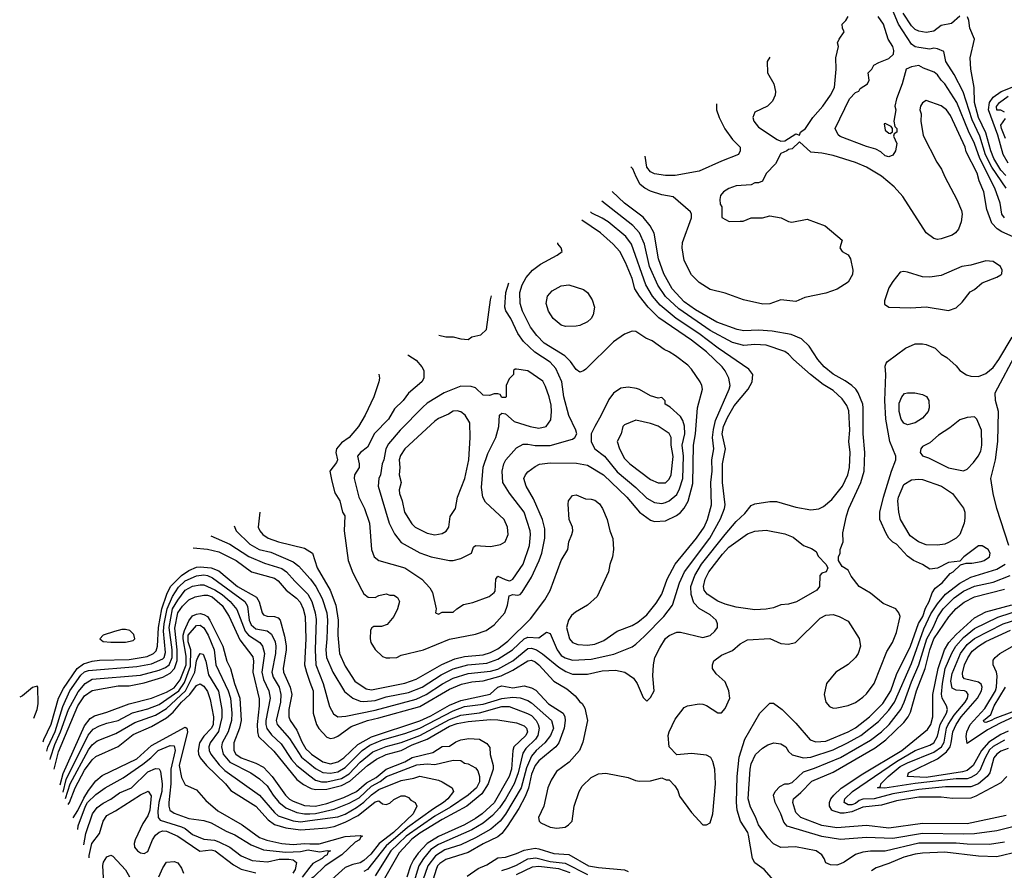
# Model space of a CAD drawing. Header units: inches. Extents: x 1793402 to 1900366, y 320852 to 470679.
# Tile 406 of 604: x 1828441 to 1833729, y 451306 to 455875. Entities that reach past the tile are written whole.
import ezdxf

# ---------------------------------------------------------------- set-up
doc = ezdxf.new("R2010")
doc.units = ezdxf.units.IN
doc.header["$MEASUREMENT"] = 0
doc.layers.add('B8425', color=7, linetype='Continuous')
doc.layers.add('B8435', color=7, linetype='Continuous')

msp = doc.modelspace()

# ---------------------------------------------------------------- linework, layer by layer
at = {"layer": 'B8425', "color": 4}
for points, elevation in [([(1829730.5, 453229.6), (1829722, 453150), (1829730.7, 453130), (1829746.8, 453110), (1829776, 453090), (1829831.3, 453070), (1829970, 453036.3), (1830000, 453017.9)], 456), ([(1829593.5, 453156.6), (1829604, 453130), (1829677.2, 453057.2), (1829726.8, 453030), (1829790, 453014.4), (1829910, 452962.4), (1829939.6, 452939.6), (1830000, 452872.7)], 452), ([(1829468.5, 453103), (1829570, 453058.4), (1829671.2, 452991.2), (1829755.4, 452955.4), (1829850, 452926.7), (1829874.9, 452910), (1829918.7, 452858.7), (1829989.1, 452789.1), (1830000, 452769)], 448), ([(1829373.6, 453038.6), (1829450, 453031.8), (1829510, 453016), (1829603, 452970), (1829686.8, 452910), (1829810, 452875.8), (1829830, 452860.5), (1829873, 452810), (1829927.9, 452767.9), (1829946.8, 452746.8), (1829964.2, 452710), (1829974.6, 452670), (1829977.4, 452550), (1829971.7, 452410), (1829981.1, 452370), (1830000, 452317.3)], 444), ([(1828567.2, 451996.2), (1828571.3, 452008.7), (1828610, 452090.6), (1828649.8, 452230), (1828677.3, 452282.7), (1828749.9, 452390.1), (1828784.5, 452415.5), (1828830, 452429.1), (1828870, 452434.4), (1829030, 452438.2), (1829125.9, 452454.1), (1829159.5, 452470), (1829174.6, 452485.4), (1829181.5, 452510), (1829186.6, 452610), (1829204.2, 452710), (1829230.8, 452790), (1829250.9, 452830), (1829310, 452889.1), (1829350, 452916.9), (1829390, 452933.8), (1829410, 452936.9), (1829470, 452930.2), (1829510, 452914), (1829610.2, 452830.2), (1829712.6, 452772.6), (1829727.7, 452747.7), (1829743, 452690), (1829750, 452678.8), (1829770, 452670.5), (1829810.3, 452670.3), (1829830, 452662), (1829840.5, 452650), (1829864.2, 452564.2), (1829872.6, 452512.6), (1829872.7, 452490), (1829856, 452390), (1829858, 452370), (1829894.6, 452290), (1829902.3, 452250), (1829886.3, 452170), (1829886.7, 452130), (1829894.4, 452110), (1829930, 452059.1), (1829956.4, 451996.4), (1829978.7, 451958.7), (1830000, 451938.3)], 436), ([(1828587.3, 451945.5), (1828592.9, 451967.1), (1828632.2, 452052.2), (1828673.2, 452186.8), (1828710.9, 452270), (1828770, 452354.9), (1828790, 452372.6), (1828810, 452380.2), (1829070, 452400.8), (1829150, 452414.9), (1829210, 452442.6), (1829216.9, 452450), (1829224.5, 452475.5), (1829214.1, 452590), (1829217.4, 452630), (1829233.3, 452710), (1829262.6, 452777.4), (1829293.9, 452826.1), (1829330, 452860.2), (1829390, 452887.9), (1829430, 452892.4), (1829450, 452888.9), (1829476.3, 452876.3), (1829650.4, 452750), (1829665.1, 452725.1), (1829672.9, 452650), (1829684.3, 452624.3), (1829710, 452603.7), (1829770, 452592.4), (1829793.8, 452573.8), (1829812.5, 452532.5), (1829817.4, 452510), (1829816, 452470), (1829794.9, 452370), (1829803.4, 452343.4), (1829834.9, 452290), (1829844.6, 452250), (1829841.7, 452210), (1829818.7, 452110), (1829824.9, 452090), (1829890, 452014.9), (1829954.4, 451914.4), (1830000, 451877.8)], 432), ([(1828605.1, 451900.7), (1828606.9, 451910), (1828630, 451981.6), (1828661.3, 452050), (1828702.5, 452170), (1828754.4, 452265.6), (1828793.6, 452310), (1828830, 452332.9), (1829090, 452354), (1829190, 452380.3), (1829224.7, 452395.3), (1829243.5, 452410), (1829259.8, 452450), (1829259.8, 452490), (1829243.7, 452610), (1829262.6, 452710), (1829290, 452758), (1829330, 452810.3), (1829370, 452831.6), (1829410, 452840.3), (1829430, 452839.5), (1829490, 452812.6), (1829527.9, 452787.9), (1829571.8, 452750), (1829606.9, 452706.9), (1829652.9, 452590), (1829670, 452568.7), (1829730.3, 452530.3), (1829746, 452510), (1829756, 452470), (1829742, 452370), (1829751.2, 452331.2), (1829778.7, 452270), (1829785.7, 452230), (1829764, 452110), (1829762.7, 452090), (1829768.2, 452068.2), (1829794.3, 452034.3), (1829844.7, 451984.7), (1829901.4, 451901.4), (1829930, 451868.7), (1830000, 451814)], 428), ([(1828625.5, 451849.2), (1828650, 451943), (1828753.3, 452190), (1828790, 452243.1), (1828830, 452271.7), (1828970, 452297.8), (1829030, 452296.5), (1829110, 452312.4), (1829210, 452342.8), (1829250, 452364.4), (1829272.2, 452390), (1829287.3, 452432.7), (1829287.3, 452490), (1829274.1, 452605.9), (1829290.6, 452689.4), (1829315, 452725), (1829350, 452758.7), (1829384.4, 452775.6), (1829430, 452784.2), (1829450, 452783.2), (1829475, 452775), (1829529.3, 452729.3), (1829566, 452670), (1829624.2, 452544.2), (1829692.9, 452452.9), (1829696.5, 452430), (1829694, 452370), (1829726.6, 452226.6), (1829727.6, 452190), (1829716.5, 452090), (1829717.7, 452050), (1829724.1, 452024.1), (1829806.8, 451946.8), (1829930, 451794.4), (1829966.3, 451766.3), (1830000, 451749.3)], 424), ([(1828658.8, 451765.1), (1828674.3, 451825.7), (1828790, 452081.6), (1828819.2, 452120.8), (1828843.3, 452136.7), (1828910, 452156), (1829030, 452200.3), (1829150, 452231.5), (1829230, 452263.2), (1829270, 452287.1), (1829302.9, 452330), (1829335.2, 452410), (1829336.1, 452456.1), (1829319.1, 452550), (1829318.8, 452570), (1829325.5, 452594.5), (1829350, 452646.7), (1829370, 452672.8), (1829390, 452682.3), (1829410, 452684.9), (1829430, 452680.3), (1829449.1, 452669.1), (1829462.6, 452650), (1829531.8, 452510), (1829553.7, 452430), (1829573.7, 452390), (1829594.6, 452310), (1829622.7, 452230), (1829630.2, 452110), (1829621.5, 452070), (1829592, 451990), (1829592.2, 451950), (1829602.4, 451930), (1829630, 451910.4), (1829710, 451882), (1829750, 451860.3), (1829798, 451810), (1829868.5, 451710), (1829890, 451688.8), (1829910, 451678.3), (1829970, 451654), (1830000, 451652.1)], 416), ([(1828674.5, 451725.5), (1828690, 451793.7), (1828808.5, 452031.5), (1828836.6, 452063.4), (1828870, 452082.6), (1828910, 452097), (1828970, 452110.3), (1829047.9, 452152.1), (1829130, 452174), (1829190, 452196.5), (1829295.5, 452270), (1829325.6, 452314.4), (1829357.8, 452402.2), (1829360.3, 452490), (1829345.9, 452534.1), (1829346.5, 452570), (1829390, 452621.3), (1829410, 452623.1), (1829430, 452608.4), (1829452.7, 452570), (1829485.2, 452490), (1829494.6, 452410), (1829561.5, 452270), (1829572.7, 452230), (1829580.2, 452150), (1829578.9, 452110), (1829561.1, 452050), (1829528.8, 451990), (1829524.2, 451970), (1829533.4, 451930), (1829570, 451887.2), (1829682, 451830), (1829730, 451797.1), (1829770, 451759.3), (1829802, 451710), (1829833, 451673), (1829870, 451641.1), (1829930, 451616.5), (1829970, 451609.2), (1830000, 451610.2)], 412), ([(1828687.7, 451692.3), (1828711.6, 451770), (1828810, 451952.4), (1828830, 451979.3), (1828857.5, 452002.5), (1828958.4, 452041.6), (1829060, 452100), (1829170, 452140.3), (1829230, 452174.9), (1829332.4, 452270), (1829382.7, 452370), (1829390, 452431), (1829398.4, 452450), (1829410, 452470.8), (1829426.8, 452466.8), (1829441.3, 452430), (1829455.6, 452355.6), (1829509.1, 452269.1), (1829527.7, 452170), (1829527.3, 452127.3), (1829508.5, 452051.5), (1829463.7, 451990), (1829457, 451970), (1829459.5, 451950), (1829468.5, 451930), (1829512.1, 451872.1), (1829542.7, 451842.7), (1829730, 451710.5), (1829810, 451616.4), (1829830, 451598.7), (1829910, 451571.5), (1829950, 451566.9), (1830000, 451573.4)], 408), ([(1828534.6, 452294.6), (1828510, 452288.7), (1828456.8, 452243.2), (1828441.2, 452236.1)], 444), ([(1828516.5, 452124.2), (1828535.1, 452170), (1828539.6, 452199.6), (1828538, 452290), (1828534.6, 452294.6)], 444), ([(1828700.9, 451658.8), (1828708.4, 451670), (1828738.8, 451750), (1828790, 451843.7), (1828830, 451899.5), (1828850, 451917), (1828970, 451970.4), (1829050, 452034.9), (1829150, 452078), (1829230, 452125.3), (1829264.9, 452155.1), (1829311, 452210), (1829354.8, 452250), (1829390, 452299.5), (1829410, 452308.4), (1829430, 452294.4), (1829450, 452266.8), (1829464.5, 452224.5), (1829482.2, 452130), (1829479.7, 452090), (1829471.3, 452070), (1829430, 452026.3), (1829407.1, 451990), (1829400.2, 451950), (1829401.7, 451930), (1829410.2, 451910.2), (1829443.7, 451870), (1829546, 451770), (1829575.4, 451735.4), (1829710, 451650.3), (1829776.5, 451576.5), (1829810, 451552.8), (1829870, 451533.8), (1829950, 451523.9), (1830000, 451527.7)], 404), ([(1828728.6, 451588.9), (1828753.1, 451626.9), (1828785.5, 451694.5), (1828810, 451734), (1828850, 451786.4), (1828884.7, 451815.3), (1829070, 451905.3), (1829150, 451976.5), (1829330, 452075.5), (1829338.8, 452070), (1829341.6, 452050), (1829297.3, 451870), (1829310, 451804.7), (1829330, 451764.7), (1829390, 451738.8), (1829441.2, 451681.2), (1829504.9, 451624.9), (1829636.3, 451550), (1829730, 451482), (1829768.1, 451468.1), (1829850, 451450.2), (1829910, 451444.9), (1829970, 451449.3), (1830000, 451448.9)], 396), ([(1828754.1, 451524.6), (1828755.2, 451544.8), (1828793.8, 451650), (1828805.3, 451670), (1828850, 451713.7), (1828900.9, 451750), (1828996.6, 451803.4), (1829103.3, 451876.7), (1829146, 451910), (1829185.6, 451950), (1829250, 451977.4), (1829270, 451974), (1829275.6, 451950), (1829252.3, 451850), (1829253.8, 451770), (1829241.7, 451670), (1829242, 451650), (1829248.4, 451630), (1829270, 451612.7), (1829350, 451584.9), (1829430, 451573), (1829470, 451560.3), (1829550, 451515.8), (1829596.3, 451496.3), (1829683.7, 451443.7), (1829750, 451416.5), (1829870, 451403.8), (1829950, 451408.1), (1829990, 451416), (1830000, 451414.5)], 392), ([(1828786.6, 451442.4), (1828796.3, 451503.7), (1828831.6, 451610), (1828857.3, 451642.8), (1828890, 451666.7), (1828930.9, 451689.1), (1828976.9, 451723.1), (1829040.9, 451750), (1829130, 451835.3), (1829170, 451852.4), (1829190, 451850.7), (1829196.7, 451836.7), (1829206.3, 451770), (1829204, 451730), (1829189.1, 451670), (1829183.8, 451623.8), (1829184.4, 451590), (1829195.3, 451575.3), (1829310, 451540.3), (1829330.6, 451530), (1829370, 451499.3), (1829430, 451472.7), (1829487.5, 451467.5), (1829510, 451458.7), (1829570, 451430.5), (1829630, 451384.4), (1829690, 451359.5), (1829771.8, 451351.8), (1829834.7, 451365.3), (1829886.5, 451366.5), (1829910, 451362.4), (1829928, 451348), (1829920.3, 451310), (1829908.5, 451290)], 388), ([(1828814.1, 451373), (1828814.1, 451385.9), (1828829, 451451), (1828870, 451504), (1828889.8, 451570.3), (1828910, 451600.7), (1828955.1, 451624.9), (1829090, 451712.2), (1829130.4, 451730.4), (1829146.6, 451706.6), (1829139.6, 451630), (1829130, 451599.5), (1829102.8, 451557.2), (1829060.9, 451470), (1829056, 451450), (1829057.6, 451430), (1829073.4, 451410), (1829090, 451400.3), (1829110, 451396.4), (1829130, 451407.7), (1829155.1, 451470), (1829170, 451494.4), (1829190, 451511.7), (1829210, 451517.8), (1829230, 451516.1), (1829290.2, 451490.2), (1829409.1, 451409.1), (1829470, 451416.5), (1829491.1, 451411.1), (1829590, 451335.3), (1829630, 451312), (1829710, 451293.1)], 384), ([(1828893.4, 451233.4), (1828888.6, 451331.4), (1828891.5, 451350), (1828910, 451379.3), (1828930, 451387.7), (1828941.6, 451381.6), (1829008.8, 451308.8), (1829031.7, 451271.7)], 376), ([(1829188.7, 451271.3), (1829210, 451318.8), (1829230, 451350.7), (1829270, 451353.4), (1829290, 451346), (1829310, 451318), (1829320.5, 451290)], 376), ([(1830000, 451323), (1829958, 451270)], 392)]:
    msp.add_lwpolyline(points, dxfattribs=dict(at, elevation=elevation))
at = {"layer": 'B8425', "color": 4, "elevation": 444}
msp.add_lwpolyline([(1829010, 452599), (1828990, 452599), (1828950, 452589), (1828890, 452568.7), (1828871.3, 452550), (1828890, 452536), (1828930, 452530.8), (1829010, 452530.8), (1829050, 452541), (1829059, 452550), (1829053.6, 452573.6), (1829033.6, 452593.6)], close=True, dxfattribs=at)
at = {"layer": 'B8435', "color": 4}
for points, elevation in [([(1833739.7, 454970), (1833662.7, 455082.7), (1833628.6, 455148.6), (1833597.8, 455250), (1833556.6, 455336.6), (1833507.5, 455487.5), (1833460.1, 455580.1), (1833416, 455650), (1833404, 455704), (1833370, 455719), (1833350, 455722), (1833330, 455717.2), (1833270, 455725.1), (1833249.7, 455729.7), (1833230, 455742.7), (1833160.5, 455850), (1833111.1, 455971.1)], 428), ([(1832470.1, 455674.3), (1832456, 455650), (1832458, 455590), (1832490.8, 455530), (1832501, 455490), (1832498.8, 455470), (1832483.5, 455436.5), (1832458, 455410), (1832390, 455378), (1832378, 455350), (1832384.7, 455330), (1832410, 455298), (1832510, 455231.3), (1832530, 455222), (1832550, 455224.7), (1832610, 455262), (1832630, 455254), (1832635.3, 455270), (1832661.2, 455290), (1832700.9, 455350), (1832755.1, 455410), (1832796, 455470), (1832817, 455510), (1832826.6, 455610), (1832823.7, 455670), (1832839, 455730), (1832834, 455750), (1832842, 455770), (1832869.2, 455810), (1832860.9, 455830), (1832859.3, 455850), (1832879, 455870), (1832890, 455892)], 436), ([(1833729.6, 454810), (1833716.9, 454830), (1833706.3, 454890), (1833678, 454970), (1833598.2, 455130), (1833569.8, 455210), (1833536.6, 455276.6), (1833474.3, 455430), (1833409.4, 455530), (1833389.7, 455549.7), (1833370, 455579.5), (1833353.3, 455593.3), (1833294.5, 455614.5), (1833270, 455629), (1833230, 455622), (1833202, 455610), (1833181, 455530), (1833150.4, 455449.6), (1833140.5, 455410), (1833147.3, 455390), (1833136, 455330), (1833142, 455302), (1833151.3, 455290), (1833152, 455270), (1833138, 455262), (1833134, 455250), (1833152, 455210), (1833144.7, 455170), (1833130, 455148), (1833110, 455138), (1833090, 455144), (1833065.6, 455165.6), (1833040.2, 455180.2), (1832990, 455193.2), (1832847.2, 455247.2), (1832836.5, 455256.5), (1832821.2, 455290), (1832897.2, 455450), (1832930, 455484.7), (1832948.4, 455491.6), (1832955.3, 455504.7), (1832995.3, 455530), (1833004, 455550), (1832998, 455590), (1833018, 455610), (1833028.7, 455630), (1833054.6, 455645.4), (1833110, 455667.3), (1833134.5, 455690), (1833136.3, 455710), (1833131.1, 455731.1), (1833105.2, 455770), (1833081.2, 455850), (1833052.3, 455892.3)], 432), ([(1833490, 455894.7), (1833445.5, 455854.5), (1833390, 455842.8), (1833350, 455812.6), (1833310, 455806.6), (1833270, 455813), (1833250, 455822.4), (1833230, 455842.4), (1833185.4, 455910)], 424), ([(1833737.9, 455037.9), (1833710, 455067.2), (1833672.2, 455130), (1833656.5, 455170), (1833630, 455267), (1833591.5, 455350), (1833568.7, 455430), (1833568, 455510), (1833549.4, 455610), (1833546, 455670), (1833569.5, 455770), (1833543.7, 455830), (1833539.6, 455870), (1833531.1, 455891.1)], 424), ([(1833750, 455103.5), (1833722.5, 455150), (1833694.4, 455254.4), (1833643.7, 455390), (1833650.6, 455429.4), (1833670, 455459.5), (1833711.6, 455488.4), (1833817, 455530)], 416), ([(1833730, 455378.5), (1833710, 455388.2), (1833690, 455389.6), (1833688.2, 455408.2), (1833703, 455430), (1833750, 455463.9)], 412), ([(1833890, 454658.4), (1833716.2, 454736.2), (1833691.1, 454751.1), (1833662.3, 454782.3), (1833635.3, 454855.3), (1833618.7, 454950), (1833593.6, 455010), (1833582.9, 455050), (1833524.6, 455164.6), (1833518.7, 455190), (1833439.5, 455359.5), (1833419.5, 455390), (1833390, 455412.3), (1833310, 455441.2), (1833290, 455428.7), (1833278.8, 455410), (1833274.8, 455390), (1833282.8, 455370), (1833280.7, 455330), (1833293.2, 455253.2), (1833366.8, 455110), (1833392.8, 455072.8), (1833410.7, 455030), (1833474.8, 454910), (1833498.8, 454850), (1833502.8, 454830), (1833497.3, 454790), (1833484, 454750), (1833467.3, 454730), (1833450, 454718.4), (1833390, 454698), (1833370, 454695.1), (1833350, 454699.5), (1833309.6, 454730), (1833184.6, 454924.6), (1833137.5, 454977.5), (1833070, 455034), (1832990, 455082), (1832930, 455107.3), (1832810, 455145.6), (1832750, 455158.4), (1832690, 455162.7), (1832630, 455218), (1832590, 455182), (1832570, 455178), (1832562, 455170), (1832530, 455155.3), (1832499.8, 455100.2), (1832450, 455048), (1832430, 455008), (1832410, 454998), (1832390, 454998), (1832370, 454988), (1832290, 454982), (1832250, 454968.7), (1832222, 454950), (1832204.7, 454930), (1832202, 454910), (1832203.6, 454883.6), (1832212, 454870), (1832212.7, 454812.7), (1832251.6, 454791.6), (1832310, 454792), (1832327.3, 454792.7), (1832368.9, 454811.1), (1832430, 454811.3), (1832470, 454821), (1832530.5, 454810.5), (1832570, 454790.8), (1832587.5, 454787.5), (1832670, 454802.8), (1832767.7, 454767.7), (1832858.8, 454690), (1832846.8, 454650), (1832858, 454630), (1832890, 454611.3), (1832904, 454590), (1832916.3, 454530), (1832914.2, 454505.8), (1832890, 454465.2), (1832832.1, 454427.9), (1832770, 454406), (1832658, 454382), (1832610, 454360.9), (1832530, 454369.4), (1832470, 454349.5), (1832432.8, 454347.2), (1832328, 454370), (1832230, 454406), (1832150, 454426), (1832090, 454462.7), (1832050, 454505.2), (1832010, 454582), (1831998.4, 454650), (1832001.7, 454678.3), (1832048.7, 454810), (1832048.7, 454830), (1832043.1, 454843.1), (1831950, 454922.7), (1831890, 454934), (1831830, 454953.6), (1831799.3, 454970), (1831774.5, 454990), (1831751.6, 455030), (1831733.7, 455073.7), (1831722.9, 455084.9)], 436), ([(1832184.4, 455423.4), (1832182.8, 455390), (1832197.3, 455350), (1832228.5, 455288.5), (1832270, 455231), (1832311.3, 455190), (1832311.3, 455170), (1832302, 455150), (1832210, 455115.1), (1832090, 455061.2), (1831961.4, 455038.6), (1831910, 455038), (1831850, 455046.6), (1831830, 455057.2), (1831810, 455082), (1831799.6, 455141.2)], 432), ([(1833736, 455236), (1833714.2, 455290), (1833711.2, 455308.8), (1833736.5, 455343.5)], 412), ([(1830000, 452317.3), (1830017, 452270), (1830017.6, 452150), (1830035.8, 452090), (1830047.9, 452067.9), (1830090, 452021.6), (1830110, 452014.4), (1830130, 452017.6), (1830150, 452026.7), (1830222.2, 452077.8), (1830308.9, 452111.1), (1830370, 452124.4), (1830590, 452186.7), (1830750, 452279.6), (1830813.9, 452306.1), (1830870, 452319.1), (1830930, 452324.7), (1831027.3, 452350), (1831090, 452380.8), (1831170, 452432), (1831190, 452434), (1831210, 452426.7), (1831230, 452410.4), (1831310, 452321.6), (1831380.2, 452280.3), (1831423.8, 452243.8), (1831450, 452210.7), (1831463, 452203), (1831476.3, 452176.3), (1831490.6, 452110), (1831465.3, 451994.7), (1831448.2, 451950), (1831393, 451887), (1831323.8, 451836.2), (1831294.9, 451790), (1831278.4, 451750), (1831256.4, 451650), (1831228.2, 451590), (1831230.8, 451570), (1831240.4, 451560.4), (1831290, 451538), (1831326.8, 451533.2), (1831370, 451538.8), (1831389.5, 451550.5), (1831409.3, 451570.7), (1831419.5, 451650), (1831446.6, 451730), (1831462.7, 451757.3), (1831510, 451804), (1831550, 451824), (1831590, 451828), (1831710, 451804), (1831748.4, 451788.4), (1831770, 451784.9), (1831830, 451786.8), (1831890, 451802), (1831912.7, 451792.7), (1831930, 451792), (1831959.8, 451759.8), (1831975.5, 451735.5), (1831985.2, 451705.2), (1832050, 451616), (1832110, 451551.3), (1832130, 451551.3), (1832150, 451562), (1832163.7, 451610), (1832178, 451770), (1832175.1, 451850), (1832164, 451890), (1832152.3, 451912.3), (1832130, 451924), (1832050, 451933.2), (1831970, 451926), (1831929.3, 451969.3), (1831924.5, 452030), (1831929.6, 452050.4), (1831961.2, 452118.8), (1832010, 452181), (1832028, 452190), (1832090, 452201), (1832110, 452198), (1832130, 452191.3), (1832190, 452151.3), (1832210, 452151.3), (1832230, 452176), (1832254.5, 452230), (1832249.3, 452269.3), (1832230, 452318), (1832182, 452362), (1832162, 452390), (1832162, 452410), (1832169.4, 452430.6), (1832210, 452461), (1832270, 452487.3), (1832310, 452523), (1832350, 452544.9), (1832470, 452550.7), (1832530, 452524.9), (1832570, 452520.7), (1832608, 452530), (1832740.2, 452659.8), (1832770, 452676), (1832810, 452681), (1832842, 452670), (1832890, 452644.7), (1832950.4, 452550.4), (1832956.3, 452510), (1832944.9, 452470), (1832930.3, 452449.7), (1832890, 452412.3), (1832824, 452370), (1832774, 452310), (1832762, 452250), (1832770.7, 452210), (1832790, 452186.8), (1832810, 452177.3), (1832830, 452178), (1832890, 452190.5), (1832930, 452208.4), (1832970, 452235.8), (1832990, 452254.9), (1833031.2, 452310), (1833098.9, 452481.1), (1833128, 452530), (1833150, 452582.8), (1833169.6, 452670), (1833162, 452690), (1833146, 452710), (1833078.6, 452738.6), (1833010, 452795.1), (1832949, 452830), (1832906, 452886), (1832890, 452918), (1832858, 452938), (1832838, 452970), (1832838, 452990), (1832848, 453010), (1832848, 453030), (1832864, 453070), (1832862, 453118), (1832880.9, 453210), (1832894, 453250), (1832959.6, 453390), (1832976.3, 453450), (1832980.5, 453550), (1832971.3, 453650), (1832971.3, 453790), (1832969.5, 453810.5), (1832945.1, 453870), (1832931.1, 453891.1), (1832910, 453909.5), (1832874.9, 453934.9), (1832810, 453971.8), (1832762, 454010), (1832727, 454050), (1832681.2, 454121.2), (1832640.9, 454160.9), (1832583.9, 454183.9), (1832482, 454202), (1832410, 454207.6), (1832330, 454204.2), (1832295.3, 454210), (1832186, 454250), (1832070, 454316.9), (1832010, 454358.9), (1831944.7, 454430), (1831901.1, 454510), (1831871.3, 454590), (1831848.3, 454728.3), (1831827.3, 454767.3), (1831790, 454814.5), (1831688.6, 454888.6), (1831622.7, 454951.7)], 444), ([(1830000, 452769), (1830010.3, 452750), (1830028.9, 452690), (1830034.1, 452654.1), (1830027.7, 452490), (1830032.2, 452410), (1830070.4, 452310), (1830105.2, 452185.2), (1830127.5, 452147.5), (1830150, 452131), (1830193.4, 452133.4), (1830350, 452166.5), (1830570, 452225.8), (1830623.6, 452250), (1830712.3, 452307.7), (1830770, 452337.8), (1830850, 452362.8), (1830970, 452375.3), (1831010, 452386.5), (1831090, 452431.7), (1831170, 452497), (1831190, 452499.5), (1831216.3, 452490), (1831249.2, 452469.2), (1831336.9, 452396.9), (1831374.1, 452374.1), (1831410, 452360.4), (1831490, 452360.4), (1831570, 452377.1), (1831642, 452382), (1831690.5, 452370.5), (1831737.5, 452337.5), (1831758, 452310), (1831790, 452234), (1831810, 452214), (1831830, 452234), (1831848, 452270), (1831842, 452350), (1831845.2, 452410), (1831853.2, 452450), (1831878.6, 452501.4), (1831910, 452551), (1831930, 452566.8), (1831970, 452586), (1831990, 452586), (1832110, 452556), (1832150, 452566.8), (1832175.3, 452590), (1832188.7, 452610), (1832188.7, 452630), (1832182, 452650), (1832150, 452679), (1832090, 452712.7), (1832062.7, 452742.7), (1832046.7, 452786.7), (1832045.1, 452830), (1832066.6, 452890), (1832103.5, 452950), (1832229.8, 453110.2), (1832290, 453179.1), (1832336.6, 453223.4), (1832370, 453264.7), (1832390, 453274.8), (1832470, 453286.8), (1832506.4, 453286.4), (1832610, 453256), (1832690, 453242.8), (1832732.5, 453247.5), (1832758.9, 453261.1), (1832802.5, 453297.5), (1832860.9, 453370), (1832889.5, 453430), (1832898.4, 453470), (1832900.7, 453550), (1832894, 453610), (1832899.5, 453670), (1832893.8, 453773.8), (1832883.3, 453803.3), (1832858.3, 453838.3), (1832810, 453882.7), (1832756.1, 453916.1), (1832689.3, 453970), (1832597.2, 454050), (1832570, 454079.3), (1832550, 454092.7), (1832450, 454127), (1832390, 454129.5), (1832330, 454125.1), (1832270, 454141.6), (1832150, 454205.1), (1831981.3, 454321.3), (1831908.9, 454388.9), (1831868.8, 454448.8), (1831824.4, 454550), (1831797.4, 454670), (1831769.7, 454729.7), (1831735.1, 454770), (1831567.2, 454899.4)], 448), ([(1830000, 452872.7), (1830002.4, 452870), (1830032, 452830), (1830065.7, 452765.7), (1830090.3, 452690), (1830094.6, 452650), (1830091.7, 452550), (1830084.6, 452490), (1830088.8, 452450), (1830122.4, 452370), (1830186, 452266), (1830230.3, 452230.3), (1830270, 452214.4), (1830290, 452212), (1830350, 452218.9), (1830410, 452237.4), (1830530, 452261.5), (1830603.7, 452290), (1830704.7, 452355.3), (1830770, 452388.9), (1830848.7, 452410), (1830950, 452419.6), (1831010, 452439.6), (1831087.6, 452490), (1831150, 452550.3), (1831170, 452558), (1831230, 452554.8), (1831270, 452584.7), (1831290, 452578), (1831328.5, 452490), (1831350, 452460.4), (1831370, 452446.7), (1831410, 452434.4), (1831510, 452439.5), (1831632.9, 452467.1), (1831730, 452507.3), (1831750, 452520.7), (1831797.1, 452562.9), (1831900.9, 452670), (1831946.6, 452730), (1831984.2, 452850), (1832010.9, 452909.1), (1832148, 453090), (1832205.6, 453194.4), (1832227.3, 453250), (1832229.6, 453270), (1832215.6, 453390), (1832215.6, 453490), (1832231.8, 453570), (1832214.3, 453650), (1832222, 453690), (1832242.6, 453737.4), (1832278.8, 453801.2), (1832353.2, 453890), (1832365.2, 453910), (1832375.3, 453930), (1832379, 453970), (1832357, 453997), (1832192, 454110), (1832089.6, 454190), (1831967.6, 454270), (1831881.4, 454341.4), (1831839.7, 454390), (1831803.5, 454450), (1831727.3, 454670), (1831697, 454710), (1831600.9, 454790), (1831569.7, 454809.7), (1831514.9, 454834.9), (1831506.8, 454842.4)], 452), ([(1830000, 453017.9), (1830013, 453010), (1830039.3, 452930), (1830108.7, 452810), (1830139.5, 452730), (1830151.8, 452650), (1830150.3, 452570), (1830158.4, 452470), (1830190, 452402.8), (1830242, 452322), (1830301.4, 452281.4), (1830330, 452275.3), (1830510, 452311.8), (1830570, 452333.7), (1830708, 452412), (1830777.6, 452442.4), (1830830, 452454.3), (1830930, 452464), (1830970, 452475.6), (1831010, 452496.5), (1831063, 452537), (1831183.8, 452656.2), (1831261.7, 452758.3), (1831291, 452809), (1831349.8, 452970.2), (1831386, 453030), (1831389.7, 453070.3), (1831407.3, 453110), (1831411.8, 453130), (1831409.6, 453149.6), (1831392, 453190), (1831387, 453273), (1831389.5, 453290.5), (1831410, 453318.8), (1831430, 453322.8), (1831480.7, 453300.7), (1831510, 453300.5), (1831530, 453294.4), (1831554.6, 453274.6), (1831571.7, 453250), (1831596.3, 453190), (1831610.7, 453130), (1831627.5, 453087.5), (1831630.5, 453030), (1831624.9, 452990), (1831610, 452948), (1831603, 452910), (1831543.4, 452776.6), (1831491, 452730), (1831426.7, 452693.3), (1831405.5, 452674.5), (1831388, 452650), (1831378, 452610), (1831394, 452550), (1831410.5, 452530.5), (1831439.3, 452519.3), (1831490, 452514.9), (1831530, 452521.6), (1831578.6, 452541.4), (1831650, 452590.7), (1831730, 452620.5), (1831761.7, 452638.3), (1831810, 452679.1), (1831859.4, 452740.6), (1831889.6, 452790), (1831918.7, 452870), (1831961.6, 452950), (1832075.6, 453090), (1832116.9, 453150), (1832135.8, 453190), (1832156.3, 453270), (1832153.7, 453390), (1832159.8, 453450), (1832157.7, 453510), (1832169.7, 453570), (1832162.7, 453630), (1832167, 453673), (1832178, 453722), (1832251.8, 453890), (1832256.2, 453910), (1832249.6, 453950), (1832229.7, 453989.7), (1832214, 454010), (1832130, 454091.5), (1832050, 454154.3), (1831873.9, 454273.9), (1831816.9, 454330), (1831769.6, 454390), (1831745.6, 454430), (1831730, 454484), (1831695.6, 454570), (1831664.5, 454630), (1831629.4, 454670), (1831560.9, 454730), (1831459.5, 454797.8)], 456), ([(1830370.6, 453970.2), (1830374, 453950), (1830370.7, 453930), (1830344, 453850), (1830296.3, 453750), (1830260.5, 453690), (1830210.7, 453630), (1830170, 453602.7), (1830142, 453570), (1830139.1, 453550), (1830148, 453510), (1830143.4, 453496.6), (1830107.7, 453450), (1830116.8, 453396.8), (1830134.4, 453334.4), (1830161, 453290), (1830174.8, 453230), (1830186.8, 453210), (1830184, 453130), (1830205.5, 452970), (1830230, 452904.7), (1830278, 452810), (1830290, 452792), (1830312.7, 452772.7), (1830350, 452772), (1830370, 452782), (1830410, 452791.3), (1830430, 452784.7), (1830450, 452784.7), (1830470.7, 452770.7), (1830481, 452750), (1830470.8, 452710), (1830451, 452670), (1830414.4, 452625.6), (1830383.6, 452616.4), (1830343.6, 452616.4), (1830331.6, 452608.4), (1830324.7, 452595.3), (1830322.8, 452550), (1830326.8, 452530), (1830350, 452491.3), (1830390, 452454.8), (1830410, 452447.3), (1830430, 452446.8), (1830466, 452450), (1830490, 452461), (1830610, 452490.4), (1830750, 452547.2), (1830890, 452574), (1830946.5, 452593.5), (1830990, 452624.9), (1831047.3, 452690), (1831060.5, 452730), (1831070, 452781), (1831090, 452788.4), (1831115.6, 452784.4), (1831130, 452788.2), (1831140.4, 452799.6), (1831190, 452880.7), (1831231.3, 452970), (1831246.3, 453010), (1831262, 453090), (1831260.8, 453140.8), (1831249.7, 453189.7), (1831201.3, 453301.3), (1831160.9, 453370), (1831149.4, 453410), (1831157.2, 453430), (1831170, 453446), (1831210, 453474.8), (1831232.7, 453487.3), (1831290, 453495.5), (1831432.3, 453492.3), (1831490, 453483), (1831576.3, 453430), (1831701.6, 453310), (1831770.4, 453230.4), (1831830, 453187.7), (1831850, 453179.1), (1831910, 453182.8), (1831968.1, 453211.9), (1831990, 453227.7), (1832010, 453250.7), (1832031, 453289), (1832055.7, 453384.3), (1832059.7, 453590), (1832071, 453650), (1832081.3, 453790), (1832107.8, 453890), (1832105.6, 453910), (1832096.2, 453930), (1832050, 453998), (1832030, 454019.5), (1831962.7, 454070), (1831930, 454091.6), (1831903, 454103), (1831837.2, 454150), (1831804.7, 454164.7), (1831750, 454199.3), (1831730, 454201.2), (1831690, 454185.2), (1831630, 454145.2), (1831482, 453998), (1831470, 453988), (1831450, 453982), (1831430, 453995.3), (1831399.3, 454039.3), (1831369.7, 454069.7), (1831258.3, 454138.3), (1831217.8, 454177.8), (1831184.1, 454224.1), (1831142.4, 454310), (1831129.6, 454350), (1831128, 454410), (1831139.6, 454450), (1831160.7, 454490), (1831195.1, 454530), (1831238.6, 454561.4), (1831328.7, 454610), (1831355.3, 454630), (1831349, 454650), (1831331.8, 454671.8), (1831330.9, 454676.5)], 464), ([(1830526.3, 454074.7), (1830530.5, 454070.5), (1830570, 454046), (1830601, 454010), (1830611.3, 453990), (1830611.3, 453950), (1830601, 453930), (1830530, 453869), (1830500.7, 453830), (1830454.6, 453785.4), (1830422.8, 453730), (1830347.3, 453652.7), (1830310, 453579), (1830271, 453550), (1830254.8, 453530), (1830264, 453490), (1830264, 453470), (1830239.1, 453430), (1830238, 453410), (1830263, 453310), (1830293.4, 453250), (1830320.5, 453170), (1830331, 453030), (1830344.7, 452990), (1830370.9, 452970.9), (1830510, 452930.5), (1830601, 452870), (1830644, 452824), (1830658, 452798), (1830678, 452710), (1830674, 452690), (1830690, 452682), (1830710, 452692), (1830770, 452692), (1830789.1, 452710.9), (1830825.6, 452734.4), (1830874.6, 452745.4), (1830963.1, 452776.9), (1830990, 452798), (1830994, 452806), (1830998, 452870), (1831010, 452886.8), (1831048.9, 452868.9), (1831070, 452861.6), (1831076.6, 452863.4), (1831090, 452870.8), (1831144.5, 452950), (1831178.4, 453050), (1831185.1, 453110), (1831182.9, 453130), (1831150, 453229), (1831071.5, 453331.5), (1831036, 453390), (1831032.3, 453450), (1831040.9, 453490), (1831052.7, 453510), (1831110, 453574.8), (1831145.4, 453594.6), (1831170, 453595.5), (1831210, 453588), (1831290, 453588.2), (1831410, 453621), (1831422, 453630), (1831434, 453650), (1831429, 453670), (1831389.7, 453749.7), (1831362.9, 453850), (1831353.6, 453930), (1831321, 454001), (1831290, 454035.1), (1831208.5, 454088.5), (1831146.9, 454146.9), (1831117, 454190), (1831079.5, 454270), (1831051.7, 454311.7), (1831047.6, 454330), (1831051.8, 454410), (1831068.3, 454461.1)], 468), ([(1830692.3, 454180.4), (1830730, 454171.3), (1830768.9, 454171.1), (1830810, 454161), (1830850, 454158), (1830870, 454171.3), (1830918, 454182), (1830949.1, 454210.9), (1830969.6, 454370), (1830974.4, 454391)], 472), ([(1832491.7, 451251.7), (1832439, 451310), (1832390, 451346), (1832377.6, 451370), (1832355.8, 451495.8), (1832351.3, 451510), (1832312.8, 451570), (1832295.4, 451630), (1832291.2, 451670), (1832294, 451810), (1832306.1, 451913.9), (1832335.6, 452010), (1832416, 452150), (1832470, 452204.7), (1832490, 452204.7), (1832536, 452170), (1832610, 452097.3), (1832687, 452007), (1832716.7, 451996.7), (1832770, 452000.3), (1832890, 452050.3), (1832930, 452071.8), (1833005.6, 452130), (1833077, 452203), (1833119.8, 452270), (1833150, 452357.3), (1833226, 452510), (1833267.6, 452632.4), (1833291.9, 452670), (1833305.9, 452714.1), (1833325.1, 452750), (1833342.7, 452797.3), (1833358.4, 452821.6), (1833396, 452850), (1833439.3, 452900.7), (1833455.3, 452910), (1833493.2, 452946.8), (1833524, 452956), (1833555.3, 452955.3), (1833604.5, 452964.5), (1833622, 452970), (1833649, 452990), (1833654, 453010), (1833642, 453030), (1833610, 453049), (1833590, 453049), (1833511.3, 452990), (1833490, 452966), (1833430, 452959), (1833370.7, 452929.3), (1833330, 452924), (1833290, 452949), (1833242, 452970), (1833210, 452993.2), (1833150, 453057.2), (1833130, 453069.3), (1833110, 453089.3), (1833094.5, 453114.5), (1833061.6, 453190), (1833061.6, 453230), (1833080.5, 453310), (1833122.9, 453450), (1833146, 453510), (1833146, 453530), (1833114.5, 453610), (1833093, 453730), (1833088.2, 453830), (1833093.2, 453970), (1833090, 454014), (1833094, 454030), (1833101.5, 454038.5), (1833198, 454110), (1833250, 454134), (1833290, 454134), (1833310, 454130.8), (1833358, 454110), (1833390, 454078), (1833419.8, 454059.8), (1833470, 454016), (1833490, 453991), (1833527.1, 453967.1), (1833550, 453961), (1833590, 453958.8), (1833630, 453974), (1833670, 454007.3), (1833700.7, 454050), (1833771.8, 454170)], 436), ([(1833753, 453050), (1833689.2, 453250), (1833669.2, 453330), (1833657, 453410), (1833682.9, 453510), (1833694.7, 453610), (1833698.9, 453770), (1833682, 453830), (1833680.9, 453870), (1833795.8, 454090)], 432), ([(1833730, 451456.9), (1833650, 451444.7), (1833530, 451446), (1833470, 451452.2), (1833270, 451451.1), (1833090, 451409.6), (1833010, 451409.6), (1832970, 451404.5), (1832930, 451392), (1832870, 451349.3), (1832850, 451341.2), (1832830, 451334), (1832796.4, 451336.4), (1832770, 451346), (1832762, 451370), (1832748.7, 451390), (1832718, 451410), (1832607.7, 451432.3), (1832529.4, 451429.4), (1832490, 451449), (1832460.1, 451480.1), (1832409.4, 451550), (1832393.8, 451593.8), (1832365.8, 451645.8), (1832354, 451690), (1832363.6, 451850), (1832370, 451878), (1832392.5, 451927.5), (1832430, 451962), (1832459, 451981), (1832491.1, 451991.1), (1832530, 451986), (1832556, 451970), (1832570, 451944.7), (1832590, 451926.8), (1832650, 451910.5), (1832690, 451914), (1832810, 451953.4), (1832886.6, 451990), (1832958.4, 452030), (1833054.3, 452105.7), (1833110, 452166.4), (1833139.1, 452210), (1833230, 452416.3), (1833297, 452603), (1833335.6, 452684.4), (1833370, 452737), (1833413, 452790), (1833490, 452848.9), (1833550, 452880.3), (1833690, 452923.1), (1833734.5, 452950)], 432), ([(1833870, 451562.6), (1833690, 451518), (1833570, 451502.6), (1833510, 451499.7), (1833290, 451504.7), (1833130, 451476.9), (1832990, 451483), (1832850, 451471.8), (1832750, 451487.6), (1832563, 451543), (1832544.4, 451564.4), (1832529.4, 451610), (1832498, 451670), (1832489.2, 451710), (1832499, 451730), (1832523.9, 451756.1), (1832550, 451770.6), (1832570, 451770.7), (1832590, 451777.3), (1832650, 451835.8), (1832710, 451854.9), (1832850, 451911.7), (1833010, 452004.6), (1833070, 452050.4), (1833111.3, 452090), (1833174, 452170), (1833192.3, 452210), (1833230, 452319.1), (1833269.8, 452410), (1833312.7, 452550), (1833347.3, 452610), (1833372.7, 452667.3), (1833401.1, 452710), (1833460.5, 452770), (1833510, 452804.6), (1833570, 452831.6), (1833670, 452854.3), (1833760.9, 452890)], 428), ([(1833739.3, 451600.7), (1833530, 451555.8), (1833290, 451557.4), (1833110, 451532.8), (1832990, 451546.9), (1832830, 451534.2), (1832750, 451547.2), (1832636, 451590), (1832610, 451617.2), (1832594, 451670), (1832598, 451690), (1832636.6, 451723.4), (1832695.2, 451784.8), (1832810, 451833.4), (1833035.6, 451964.4), (1833093, 452007), (1833190, 452100.4), (1833213, 452130), (1833224.8, 452155.2), (1833258, 452270), (1833304.1, 452390), (1833328.9, 452490), (1833351.3, 452548.7), (1833431.6, 452668.4), (1833470, 452712), (1833513.5, 452746.5), (1833570, 452774.9), (1833730, 452816.5)], 424), ([(1833742.8, 451810), (1833710, 451776), (1833575.9, 451704.1), (1833550, 451694.3), (1833451.5, 451691.5), (1833390, 451698.9), (1833270, 451699.7), (1833150, 451679.2), (1833070, 451656.4), (1832970, 451645.7), (1832910, 451620.2), (1832870, 451612.7), (1832850, 451613.1), (1832810, 451625.4), (1832802.9, 451630), (1832791.3, 451651.3), (1832789.7, 451670), (1832798, 451690), (1832813, 451710), (1832853.5, 451746.5), (1832970, 451823.6), (1833178.7, 451950), (1833317.2, 452062.8), (1833334, 452090), (1833346, 452130), (1833345.1, 452250), (1833373.5, 452390), (1833408.8, 452490), (1833430.6, 452529.4), (1833470, 452573.4), (1833570, 452663.1), (1833630, 452694), (1833770, 452731.3)], 416), ([(1833750, 451960.5), (1833710, 451946), (1833688.7, 451930), (1833673.7, 451910), (1833652, 451830), (1833637.6, 451810), (1833590, 451771.1), (1833550, 451753.7), (1833414, 451754), (1833270, 451740.7), (1833130, 451716.2), (1833030, 451689.8), (1832970, 451688.6), (1832950, 451681.7), (1832930, 451664.8), (1832910, 451657.7), (1832890, 451658.7), (1832869.5, 451670), (1832872, 451690), (1832914, 451730), (1833149.9, 451890.1), (1833250, 451950.3), (1833330, 451978), (1833350, 451990.4), (1833370, 452026.8), (1833384.2, 452090), (1833418.3, 452150), (1833424.2, 452170), (1833418, 452190), (1833395.1, 452230), (1833392.6, 452252.6), (1833396.8, 452310), (1833412.1, 452390), (1833447.4, 452472.6), (1833469.7, 452510), (1833510, 452556), (1833570, 452604.9), (1833694.1, 452665.9), (1833910, 452735.6)], 412), ([(1833730, 452005.3), (1833670, 451972), (1833650, 451953.7), (1833626, 451910), (1833597.8, 451842.2), (1833579, 451821), (1833550, 451803.9), (1833530, 451798), (1833470, 451797.3), (1833250, 451772.2), (1833088.2, 451748.2), (1833049, 451750), (1833064, 451756), (1833066.6, 451770), (1833105.4, 451810), (1833170, 451863.2), (1833210, 451884), (1833350, 451940.2), (1833392.3, 451970), (1833405.5, 451994.5), (1833418.8, 452070), (1833427.6, 452090), (1833460.5, 452139.5), (1833518.3, 452210), (1833531.2, 452230), (1833535.6, 452250), (1833525.6, 452265.6), (1833515.3, 452270), (1833470, 452273.3), (1833450, 452283.7), (1833442.7, 452322.7), (1833450, 452362.8), (1833493.5, 452470), (1833530, 452518.9), (1833570, 452551.7), (1833722.7, 452630), (1833830, 452663.6)], 408), ([(1833750, 452053.5), (1833710, 452036.5), (1833645.4, 451994.6), (1833606.2, 451950), (1833562.7, 451870), (1833530, 451842), (1833505.5, 451834.5), (1833310, 451804.9), (1833208.7, 451810), (1833214, 451830), (1833370, 451904.4), (1833418.1, 451941.9), (1833437.8, 451970), (1833444.8, 451990), (1833452.9, 452050), (1833471.3, 452088.7), (1833497.6, 452130), (1833585.1, 452230), (1833606.9, 452270), (1833610.9, 452290), (1833605.4, 452305.4), (1833590, 452316.4), (1833514.7, 452334.7), (1833505.9, 452345.9), (1833504.2, 452364.2), (1833516, 452410), (1833532.6, 452447.4), (1833557.3, 452482.7), (1833590.7, 452509.3), (1833630, 452534.3), (1833763.2, 452596.8)], 404), ([(1833866, 452170), (1833710, 452099.1), (1833639.6, 452060.4), (1833530, 451988), (1833525.1, 452025.1), (1833527.2, 452050), (1833545.7, 452090), (1833623.9, 452176.1), (1833682.5, 452270), (1833687.9, 452290), (1833691, 452351), (1833688.2, 452370), (1833669.6, 452410), (1833670, 452434.8), (1833679.5, 452450), (1833705.6, 452470), (1833810, 452530.2)], 396), ([(1830000, 451938.3), (1830009.3, 451929.3), (1830070, 451888.8), (1830110, 451878.9), (1830150, 451888.9), (1830182.4, 451910), (1830258, 451982), (1830330, 452023.9), (1830590, 452108.3), (1830650, 452136.5), (1830750, 452193.6), (1830810, 452218.6), (1830967.5, 452252.5), (1831009.7, 452290), (1831030, 452296.6), (1831090, 452286.3), (1831150, 452296.5), (1831190, 452286.4), (1831213.1, 452273.1), (1831281.1, 452201.1), (1831360.5, 452150), (1831368.7, 452130), (1831370.3, 452110.3), (1831364.9, 452070), (1831336, 451990), (1831321.3, 451970), (1831230, 451894.7), (1831210, 451869.6), (1831190, 451822.7), (1831173.2, 451746.8), (1831156.7, 451703.3), (1831122.2, 451637.8), (1831058.7, 451541.3), (1831030, 451503.6), (1831010, 451486.6), (1830930, 451448.2), (1830850, 451401.7), (1830730, 451365.1), (1830697.4, 451342.6), (1830686, 451330), (1830677.4, 451310), (1830653.4, 451230)], 436), ([(1833770, 452154.8), (1833678, 452122), (1833658.8, 452110), (1833630, 452100.9), (1833622, 452102), (1833617.2, 452110), (1833657.1, 452142.9), (1833675.1, 452190), (1833735.6, 452290)], 392), ([(1830000, 451877.8), (1830030, 451853.7), (1830070, 451831.6), (1830110, 451827.2), (1830150, 451835.3), (1830190, 451858.3), (1830281.1, 451950), (1830321.6, 451978.4), (1830390, 452006.2), (1830510, 452041.2), (1830590, 452070.2), (1830770, 452163.5), (1830830, 452185.2), (1830930, 452198.6), (1831030, 452228.1), (1831090, 452235.3), (1831130, 452232), (1831170, 452218.4), (1831190, 452204.9), (1831298, 452110), (1831308.2, 452070), (1831292.2, 452030), (1831262.4, 451990), (1831215.8, 451950), (1831190, 451918.4), (1831163.5, 451856.5), (1831134.4, 451750), (1831050, 451607.3), (1831022, 451570), (1830972, 451528), (1830890, 451481), (1830810, 451442.6), (1830723.9, 451416.1), (1830675.2, 451384.8), (1830632.7, 451330), (1830606.6, 451253.4)], 432), ([(1830000, 451814), (1830030.7, 451790), (1830061.4, 451781.4), (1830090, 451781.3), (1830170, 451799.2), (1830210, 451823.6), (1830270, 451887.9), (1830337.5, 451942.5), (1830410, 451971.3), (1830490, 451992.4), (1830590, 452031.1), (1830750, 452116.3), (1830810, 452140.2), (1830910, 452152.4), (1831030, 452185.3), (1831070, 452185.7), (1831169, 452149), (1831190, 452137), (1831215.8, 452110), (1831225.7, 452090), (1831230.3, 452070), (1831224.6, 452030), (1831211.8, 452010), (1831160.4, 451959.6), (1831143.8, 451936.2), (1831118.8, 451830), (1831096.1, 451770), (1831050, 451687.8), (1831017.7, 451642.3), (1830980, 451600), (1830930, 451559.7), (1830870, 451523.5), (1830690, 451445.3), (1830650, 451417.7), (1830610, 451369.7), (1830584.7, 451330), (1830557.4, 451242.6)], 428), ([(1830000, 451749.3), (1830006.2, 451746.2), (1830030, 451739.6), (1830090, 451741.5), (1830170, 451761.1), (1830214.6, 451785.4), (1830309.6, 451870), (1830356.8, 451903.2), (1830410, 451928.2), (1830490, 451949.3), (1830550, 451979.7), (1830629.2, 452010.8), (1830750, 452080.2), (1830790, 452095.6), (1830850, 452106.2), (1830970, 452116), (1831010, 452114.9), (1831110, 452098.4), (1831150, 452083), (1831163, 452070), (1831168, 452050), (1831159.3, 452030), (1831095.8, 451970), (1831090.3, 451949.7), (1831082.4, 451850), (1831070.2, 451810), (1830990, 451668.3), (1830925.7, 451610), (1830890, 451584.2), (1830829.3, 451550.7), (1830690, 451487.7), (1830630, 451449.7), (1830582.1, 451397.9), (1830557.1, 451362.9), (1830539.6, 451330), (1830520.9, 451270)], 424), ([(1830000, 451652.1), (1830030, 451650.2), (1830090, 451665.2), (1830182.3, 451697.7), (1830249.9, 451730.1), (1830303.1, 451776.9), (1830355.4, 451804.6), (1830410, 451850.2), (1830510, 451889.2), (1830550, 451911.9), (1830660.7, 451939.3), (1830710, 451970.3), (1830750, 451973), (1830783.7, 451996.3), (1830810, 452007), (1830853.5, 452013.5), (1830910, 452010.4), (1830950, 451987.3), (1830966.2, 451966.2), (1830968.7, 451928.7), (1830983.7, 451870), (1830984.2, 451850), (1830958, 451770), (1830922.6, 451717.4), (1830842.4, 451650), (1830710, 451579.8), (1830590, 451505), (1830547.1, 451472.9), (1830479.2, 451400.8), (1830392.9, 451250)], 416), ([(1830000, 451610.2), (1830030, 451611.1), (1830130, 451634.9), (1830210, 451666.7), (1830263.8, 451696.2), (1830330, 451757.6), (1830376.8, 451783.2), (1830411.8, 451810), (1830573.5, 451873.5), (1830630, 451878), (1830670, 451874), (1830770, 451898), (1830810, 451896), (1830830, 451881), (1830850, 451878), (1830890, 451857.3), (1830900.9, 451840.9), (1830910.3, 451810.3), (1830910, 451782), (1830894.9, 451750), (1830850.3, 451710), (1830755.4, 451644.6), (1830670, 451597.8), (1830516.1, 451490), (1830435.2, 451410), (1830350, 451276.2)], 412), ([(1830000, 451573.4), (1830150, 451592.8), (1830190, 451607.9), (1830250, 451642.8), (1830290, 451671.3), (1830330, 451711.3), (1830370, 451739.6), (1830490, 451788.8), (1830558.7, 451801.3), (1830590, 451812.4), (1830690, 451790.4), (1830710, 451781.6), (1830764.7, 451750), (1830771, 451730), (1830740.4, 451690), (1830717.6, 451670), (1830663.1, 451636.9), (1830524.7, 451535.3), (1830410, 451438), (1830310, 451309.7), (1830290, 451299.1)], 408), ([(1830000, 451527.7), (1830090, 451534.4), (1830130, 451542.2), (1830190, 451565.6), (1830259.5, 451600.5), (1830350, 451674), (1830370, 451679.1), (1830390, 451664), (1830410, 451659.1), (1830430, 451666.8), (1830450, 451686.8), (1830490, 451706.8), (1830510, 451706), (1830530, 451698), (1830542.8, 451682.8), (1830564.7, 451670), (1830574.8, 451650), (1830554.9, 451610), (1830448.9, 451510), (1830371.5, 451450), (1830326.6, 451393.4), (1830290, 451358.3), (1830270, 451346), (1830230, 451338.2), (1830190, 451320.9), (1830099.8, 451240.2)], 404), ([(1830000, 451448.9), (1830050, 451448.1), (1830190, 451487), (1830270, 451494), (1830282, 451490), (1830274, 451486), (1830266, 451470), (1830242.8, 451457.2), (1830171.8, 451390), (1830081.3, 451330), (1830019.5, 451270), (1830000, 451256.3)], 396), ([(1830000, 451414.5), (1830053.8, 451406.2), (1830091.9, 451411.9), (1830110.8, 451410), (1830096, 451404), (1830093.4, 451390), (1830077.4, 451382.6), (1830065.5, 451370), (1830016.4, 451343.6), (1830000, 451323)], 392), ([(1830845, 451275), (1830903.8, 451316.2), (1830950, 451335.3), (1831010, 451374), (1831050, 451377.6), (1831110, 451395.8), (1831150, 451414.9), (1831210, 451424.6), (1831230, 451422.3), (1831310, 451396), (1831390, 451391.8), (1831496, 451330), (1831550, 451320.9), (1831690, 451308.8), (1831710, 451300.3)], 436), ([(1833810, 451407.8), (1833690, 451378), (1833590, 451382), (1833410, 451404.4), (1833290, 451399.1), (1833250, 451392.6), (1833190, 451376.9), (1833110, 451342.4), (1833041.1, 451318.9), (1833015.8, 451304.2)], 436), ([(1831030, 451305.5), (1831070, 451318.3), (1831110, 451334.6), (1831170, 451367.8), (1831213.1, 451373.1), (1831290, 451354.2), (1831370, 451345.2), (1831490, 451282.8)], 432), ([(1831110, 451283.9), (1831194.9, 451325.1), (1831230, 451328), (1831335.2, 451315.2), (1831395.2, 451295.2)], 428)]:
    msp.add_lwpolyline(points, dxfattribs=dict(at, elevation=elevation))
for points, elevation in [([(1833090, 455318), (1833083.6, 455316.4), (1833090, 455282), (1833110, 455264.7), (1833116.4, 455263.6), (1833128, 455272), (1833128.7, 455290), (1833122, 455302)], 432), ([(1833630, 454579.3), (1833550, 454557.2), (1833502, 454550), (1833390, 454500.9), (1833330, 454492.7), (1833290, 454494), (1833210, 454519), (1833190, 454522), (1833170, 454519), (1833130, 454468.7), (1833110, 454435.3), (1833085.4, 454365.4), (1833086.4, 454346.4), (1833110, 454331.3), (1833227.9, 454327.9), (1833310, 454333.4), (1833430, 454313.4), (1833470, 454327.3), (1833502.5, 454357.5), (1833546.8, 454413.2), (1833570, 454426), (1833610, 454461), (1833690, 454491.3), (1833710, 454504.7), (1833715.3, 454510), (1833718, 454530), (1833708, 454550), (1833670, 454576)], 444), ([(1831372.4, 454227.6), (1831350, 454234.5), (1831307, 454270), (1831280.7, 454310), (1831269.6, 454350), (1831275.1, 454390), (1831300.8, 454419.2), (1831350, 454445.5), (1831390, 454450.4), (1831470, 454424.9), (1831490.4, 454410.4), (1831516.3, 454370), (1831527.7, 454330), (1831520.5, 454290), (1831510.5, 454270), (1831490, 454252.7), (1831450, 454233.2), (1831430, 454229.3)], 456), ([(1831110, 453998), (1831102, 453998), (1831094, 453990), (1831094, 453970), (1831070, 453946), (1831054, 453910), (1831054, 453850), (1831050, 453846), (1831030, 453846), (1831022, 453862), (1831010, 453866), (1830990, 453866), (1830963.6, 453856.4), (1830930, 453858), (1830890, 453898), (1830865.2, 453905.2), (1830810, 453906), (1830721, 453870), (1830630, 453815.1), (1830605.9, 453794.1), (1830484.9, 453670), (1830422.3, 453597.7), (1830408.2, 453570), (1830397.3, 453510), (1830387.3, 453490), (1830379.1, 453430), (1830370.6, 453410), (1830367.3, 453370), (1830424.9, 453170), (1830454.2, 453114.2), (1830490, 453066), (1830590, 453010.6), (1830650.5, 452990.5), (1830749.1, 452970.9), (1830770, 452970.8), (1830810, 452981), (1830868, 453010), (1830878, 453042), (1830890, 453051), (1830970, 453044.7), (1831023.1, 453056.9), (1831048.7, 453071.3), (1831064, 453110), (1831062, 453150), (1831044, 453190), (1830943.2, 453283.2), (1830929.2, 453310), (1830921.5, 453361.5), (1830930, 453472), (1830955.3, 453544.7), (1830999.3, 453630), (1831014, 453690), (1831018, 453750), (1831030, 453762), (1831050, 453758), (1831097.3, 453717.3), (1831182, 453690), (1831230, 453680.5), (1831269.4, 453690.6), (1831294, 453726), (1831298, 453770), (1831294.8, 453805.2), (1831285.1, 453850), (1831265.4, 453905.4), (1831250, 453933.2), (1831170, 453988.7)], 472), ([(1831710, 453901.2), (1831670, 453895.3), (1831630, 453868.7), (1831604.9, 453835.1), (1831564.9, 453750), (1831530.7, 453690), (1831511, 453650), (1831511, 453610), (1831518.8, 453590), (1831531, 453570), (1831582.8, 453530), (1831650, 453446), (1831750, 453363), (1831810, 453304.9), (1831850, 453281.6), (1831890, 453277.1), (1831910, 453282), (1831930, 453290.6), (1831970, 453324), (1831985.7, 453354.3), (1832003.5, 453410), (1832006, 453530), (1831999.7, 453590), (1832013, 453650), (1832011.3, 453691.3), (1832002.5, 453722.5), (1831990, 453744), (1831934.6, 453794.6), (1831908, 453810), (1831907.3, 453827.3), (1831890, 453846), (1831870, 453842), (1831830, 453854), (1831770, 453889.3), (1831754.2, 453894.2)], 468), ([(1833210, 453699), (1833190, 453708.7), (1833176, 453730), (1833164.5, 453770), (1833165.1, 453814.9), (1833179, 453850), (1833193.6, 453866.4), (1833210, 453871.3), (1833248.9, 453871.1), (1833290, 453862), (1833311.1, 453851.1), (1833324.7, 453830), (1833326, 453790), (1833321, 453770), (1833290, 453734), (1833250, 453709)], 432), ([(1830790, 453773.2), (1830770, 453772.7), (1830744.5, 453755.5), (1830690, 453732.7), (1830670, 453719), (1830510, 453569.3), (1830486.1, 453533.9), (1830479.5, 453510), (1830483, 453470), (1830479.3, 453430), (1830490.5, 453390), (1830478.8, 453350), (1830480.7, 453330), (1830494.9, 453290), (1830507.7, 453230), (1830546.9, 453166.9), (1830566, 453150), (1830630, 453117.3), (1830670, 453107.3), (1830710, 453114.8), (1830731.7, 453128.3), (1830745.2, 453150), (1830752.7, 453207.3), (1830782.7, 453250), (1830792, 453310), (1830832, 453410), (1830854, 453510), (1830861.2, 453630), (1830859.3, 453710), (1830834, 453750), (1830810, 453769)], 476), ([(1831750, 453724), (1831690, 453699), (1831681, 453690), (1831671, 453650), (1831650.8, 453610), (1831662, 453570), (1831690, 453518.8), (1831717.3, 453490), (1831830, 453404.9), (1831870, 453387.7), (1831910, 453388), (1831930, 453406.8), (1831940.7, 453430), (1831951.1, 453528.9), (1831940.5, 453590), (1831940.7, 453630), (1831930, 453653.2), (1831870, 453692.3), (1831830, 453706)], 472), ([(1833570, 453742), (1833530, 453739), (1833490, 453725.2), (1833437.5, 453682.5), (1833375.9, 453644.1), (1833330, 453602), (1833290, 453582), (1833281, 453570), (1833278, 453550), (1833290, 453532), (1833322, 453522), (1833430, 453467.7), (1833510, 453451), (1833530, 453461), (1833564.1, 453495.9), (1833589.5, 453530.5), (1833602.5, 453557.5), (1833609.4, 453590), (1833606, 453670), (1833582, 453730)], 436), ([(1833370, 453052), (1833310, 453054.5), (1833269, 453070), (1833223.3, 453103.3), (1833172.7, 453190), (1833162.7, 453230), (1833157, 453290), (1833160.7, 453310), (1833190, 453378.8), (1833230, 453402.8), (1833270, 453407.7), (1833290, 453405.5), (1833391.3, 453370), (1833450.8, 453330), (1833510.5, 453250.5), (1833517.3, 453230), (1833518, 453198), (1833514, 453170), (1833490.7, 453110), (1833470, 453089.3), (1833430, 453066.6), (1833410, 453058)], 432), ([(1832390, 452706), (1832290, 452719.6), (1832230, 452735.1), (1832190, 452751.6), (1832132.7, 452790), (1832117, 452810), (1832113.6, 452830), (1832122.4, 452870), (1832142.4, 452910), (1832215.2, 453004.8), (1832250, 453041.6), (1832350, 453114), (1832390, 453127.3), (1832450, 453134), (1832550, 453114), (1832595.9, 453095.9), (1832650, 453051), (1832694.4, 453034.4), (1832718, 453018), (1832730, 452994), (1832771.1, 452951.1), (1832782, 452930), (1832772, 452910), (1832750, 452902), (1832738, 452890), (1832736, 452830), (1832722, 452810), (1832612.5, 452747.5), (1832570, 452735.1), (1832528.3, 452731.7), (1832490, 452716), (1832450, 452709.3)], 444)]:
    msp.add_lwpolyline(points, close=True, dxfattribs=dict(at, elevation=elevation))

doc.saveas('drawing.dxf')
